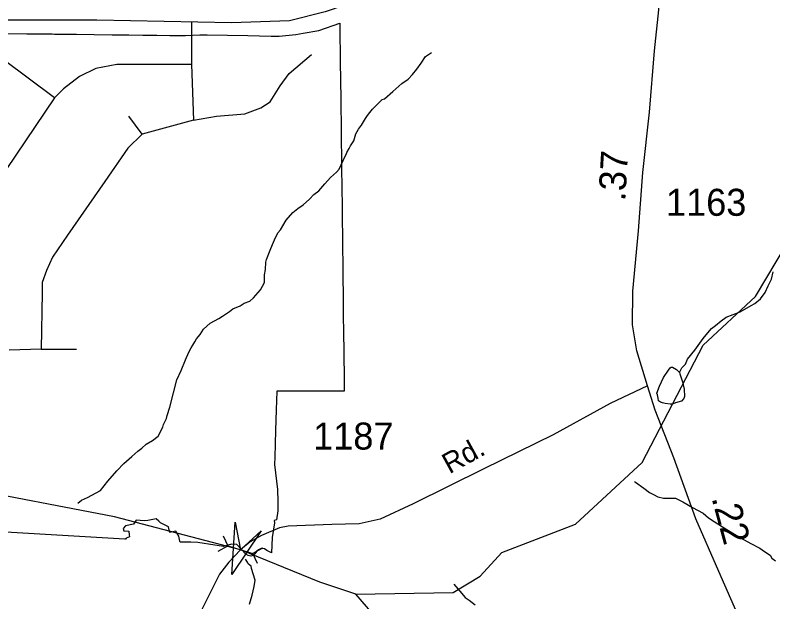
# Model space of a CAD drawing. Extents: x 2001466 to 2224147, y 644118 to 847247.
# Drawn here: x 2030071 to 2033577, y 714728 to 717442 of the extents above; entities that cross this region are included whole.
import ezdxf

# ---------------------------------------------------------------- set-up
doc = ezdxf.new("R2010")
doc.units = 0
for name, color, linetype in [('Exist Boundary Political City Limit New Hole', 7, 'Continuous'), ('Exist Hydrographic Creek Single Shore', 7, 'Continuous'), ('Exist Hydrographic Misc Water Feature', 7, 'Continuous'), ('Exist Road Non-System Type 51', 7, 'Continuous'), ('Exist Road Secondary Mileage Hundredths English Label', 7, 'Continuous'), ('Exist Road Secondary Structure Pipe Attributed CELL', 7, 'Continuous'), ('Exist Road Secondary Structure Pipe CELL', 7, 'Continuous'), ('Exist Road Secondary Type 51 Attributed', 7, 'Continuous'), ('Exist Road Secondary Type 51 Label', 7, 'Continuous'), ('Exist Road Secondary Type 51 Number Label', 7, 'Continuous'), ('Map Preparation Boundary City Limit Buffer Line', 7, 'Continuous')]:
    doc.layers.add(name, color=color, linetype=linetype)

msp = doc.modelspace()

# ---------------------------------------------------------------- linework, layer by layer
at = {"layer": 'Exist Boundary Political City Limit New Hole'}
for points in [[(2031573, 717385.9), (2031575, 717225.5), (2031577, 717054.8), (2031578.9, 716900.1), (2031580.8, 716747), (2031581, 716735), (2031583.1, 716555.6), (2031584, 716491.3), (2031584.8, 716426), (2031585.6, 716360.8), (2031586.4, 716296.4), (2031587.4, 716212.8), (2031588, 716162.7), (2031589.2, 716061.8), (2031590.5, 715966.7), (2031591.4, 715894.4), (2031593.2, 715745.1), (2031593.8, 715702.4), (2031513.6, 715702.6), (2031462.9, 715702.5), (2031355.6, 715702.2), (2031281.6, 715702.1), (2031278.5, 715616.9), (2031275.6, 715521.3), (2031271.6, 715398.3), (2031270.5, 715362.9), (2031285, 715247.9), (2031285.4, 715191.2), (2031285.8, 715149.9), (2031279.5, 715107.8), (2031269.5, 715104.8), (2031270.2, 715094.1), (2031259.5, 715026.4), (2031257.1, 714955.6), (2031235.9, 714966.6), (2031224.2, 714974.3), (2031216.2, 714974.5), (2031208.9, 714974.6), (2031196.1, 714969), (2031187.2, 714961.1), (2031179.1, 714950.2), (2031178.4, 714949.3), (2031172.2, 714943.2), (2031160.8, 714940.4), (2031149.5, 714943.1), (2031137.5, 714949.4), (2031096.1, 714993.1), (2031071.5, 714995.6), (2031034.9, 714984.2), (2030994.5, 714990.1), (2030916.5, 715003.6), (2030884.2, 715003.8), (2030833.9, 715004.1), (2030832.5, 715009.8), (2030827.5, 715031.6), (2030814.6, 715055.9), (2030791.9, 715050.1), (2030786.6, 715048.8), (2030783.8, 715060.1), (2030780, 715074.6), (2030742.8, 715093.8), (2030734.9, 715101.2), (2030723.5, 715111.9), (2030684.1, 715105.3), (2030668.2, 715102.7), (2030631.1, 715106.6), (2030619, 715087), (2030581.9, 715079.3), (2030569.9, 715067.4), (2030573.5, 715057.2), (2030596.9, 715055.5), (2030598.5, 715038.1), (2030599.4, 715029.1), (2030584.1, 715022.8), (2030580.5, 715018.1), (2030577.6, 715018.2), (2030000, 715052.4)], [(2030519.6, 717351.6), (2030596.6, 717350.8), (2030661.6, 717350), (2030679.4, 717349.8), (2030726.6, 717349.2), (2030786.6, 717348.6), (2030859.6, 717347.8), (2030924.6, 717351.7), (2030959.2, 717351), (2031147.4, 717347.2), (2031255.4, 717345.1), (2031292.6, 717344.3), (2031370.1, 717352.1), (2031402.8, 717358.1), (2031476.1, 717371.6), (2031572.9, 717404.8), (2031573, 717385.9)], [(2030011.6, 717357.7), (2030125.4, 717356.3), (2030241.5, 717354.9), (2030252.6, 717354.8), (2030353.8, 717353.6), (2030436.9, 717352.6), (2030519.6, 717351.6)]]:
    msp.add_lwpolyline(points, dxfattribs=at)
at = {"layer": 'Exist Hydrographic Creek Single Shore'}
for points in [[(2031647.8, 714764), (2032097.9, 714771.2), (2032222.8, 714847.3), (2032322.9, 714956.9), (2032663.9, 715087.8), (2032971.9, 715373.5), (2033254.8, 715915.6), (2033497, 716140.4), (2033788, 716629.9), (2034088, 716906), (2034278.9, 716997.2), (2035087, 717213.6), (2035220.9, 717197.9), (2035320.9, 717140), (2035413, 717049.6), (2036079, 716931), (2036486.9, 716834), (2036671, 716856.5), (2036770.9, 716900.5), (2036954, 717074), (2037182.4, 717177.1)], [(2031647.8, 714764), (2031480.9, 714819.9), (2031112.6, 714969.7), (2030530.9, 715121.4), (2029805.9, 715260.8), (2029313.9, 715444.8)]]:
    msp.add_lwpolyline(points, dxfattribs=at)
at = {"layer": 'Exist Hydrographic Misc Water Feature'}
for points in [[(2030360.9, 715184.8), (2030376.9, 715198.8), (2030405, 715210.9), (2030464.9, 715242.8), (2030498.7, 715286.8), (2030540.8, 715334.9), (2030572.8, 715368.9), (2030610.9, 715400.9), (2030638.8, 715425), (2030656.6, 715439), (2030676.7, 715457), (2030706.7, 715475), (2030732.7, 715495), (2030754.6, 715537), (2030756.7, 715549), (2030770.6, 715577), (2030774.5, 715591), (2030786.6, 715629), (2030802.6, 715695), (2030818.6, 715755), (2030838.5, 715799), (2030858.4, 715847), (2030874.4, 715883), (2030884.4, 715903), (2030892.4, 715915.1), (2030902.5, 715931), (2030910.5, 715945), (2030926.5, 715965), (2030942.3, 715989), (2030972.4, 716017), (2031012.4, 716039.1), (2031030.4, 716049.1), (2031062.4, 716071.1), (2031078.4, 716083.1), (2031112.2, 716097.1), (2031130.3, 716109.1), (2031156.1, 716119.1), (2031174.2, 716135.2), (2031206.2, 716171.2), (2031224.2, 716205.1), (2031224.2, 716241.1), (2031228.3, 716265.2), (2031230.1, 716299.2), (2031234, 716311.2), (2031250, 716355.1), (2031262.1, 716381.2), (2031270.1, 716403.2), (2031286.1, 716435.2), (2031298, 716449.2), (2031324.1, 716493.1), (2031356.1, 716529.2), (2031378, 716547.2), (2031404, 716565.2), (2031431.9, 716591.2), (2031452, 716613.2), (2031476, 716629.2), (2031503.9, 716661.2), (2031529.9, 716691.3), (2031557.8, 716715.3), (2031569.9, 716729.3), (2031587.8, 716769.3), (2031595.8, 716787.3), (2031601.9, 716797.3), (2031605.8, 716807.3), (2031615.9, 716825.3), (2031621.8, 716837.3), (2031637.8, 716861.4), (2031647.6, 716893.3), (2031659.7, 716915.3), (2031673.7, 716933.3), (2031691.7, 716963.3), (2031701.8, 716977.3), (2031711.8, 716991.3), (2031723.7, 717007.4), (2031735.8, 717019.4), (2031769.6, 717051.3), (2031779.7, 717055.3), (2031817.6, 717089.4), (2031859.7, 717125.4), (2031889.6, 717145.4), (2031909.7, 717167.4), (2031929.6, 717191.4), (2031949.7, 717219.4), (2031969.6, 717251.4), (2031979.4, 717257.5), (2031997.5, 717269.5)], [(2033144.1, 715788.4), (2033156.2, 715810.4), (2033172.2, 715828.4), (2033182.2, 715850.4), (2033216.1, 715892.4), (2033254, 715946.4), (2033276.2, 715972.4), (2033292.2, 715992.5), (2033311.8, 716006.4), (2033337.9, 716028.4), (2033360, 716044.4), (2033425.8, 716070.5), (2033475.9, 716098.5), (2033493.9, 716108.5), (2033520, 716130.5), (2033541.9, 716158.5), (2033555.8, 716190.5), (2033569.8, 716220.6), (2033577.8, 716254.6)], [(2033108.2, 715642.4), (2033102.3, 715642.4), (2033078.3, 715646.3), (2033066.4, 715648.3), (2033056.3, 715652.3), (2033048.1, 715658.3), (2033046.1, 715670.3), (2033042.2, 715686.3), (2033040.1, 715694.3), (2033052.2, 715726.3), (2033070.1, 715766.3), (2033094.3, 715800.3), (2033102.3, 715810.3), (2033106.2, 715814.3), (2033112.1, 715814.3), (2033130.2, 715802.3), (2033144.1, 715788.4)], [(2033144.1, 715788.4), (2033146.2, 715782.4), (2033158.3, 715746.4), (2033166.3, 715712.4), (2033168.1, 715678.4), (2033164.2, 715668.4), (2033154.2, 715656.4), (2033126.3, 715648.4), (2033116.2, 715644.4), (2033108.2, 715642.4)], [(2032936.4, 715284.3), (2032940.5, 715282.3), (2032980.5, 715254.3), (2033006.3, 715234.3), (2033024.4, 715224.4), (2033044.4, 715214.4), (2033070.5, 715208.4), (2033098.4, 715208.4), (2033126.5, 715208.4), (2033160.5, 715190.4), (2033204.6, 715164.5), (2033254.6, 715138.5), (2033278.6, 715116.5), (2033304.5, 715100.5), (2033344.4, 715074.6), (2033426.5, 715024.6), (2033474.4, 714998.7), (2033516.5, 714976.7), (2033538.6, 714960.7), (2033564.5, 714944.7), (2033572.5, 714930.7), (2033588.5, 714918.8)], [(2031155.1, 714717.3), (2031167, 714759.3), (2031176.8, 714799.4), (2031180.9, 714829.4), (2031164.9, 714883.3), (2031162.9, 714893.3), (2031151, 714903.3), (2031146.9, 714909.3), (2031143, 714917.3), (2031136.8, 714925.3)], [(2032100.8, 714809.9), (2032128.9, 714777.9), (2032152.9, 714747.9), (2032170.9, 714735.9), (2032198.8, 714714)], [(2031316.7, 709996.8), (2031408.7, 710204.9), (2031724.7, 710480.6), (2031757.7, 710729.3), (2031841.8, 710839.2), (2032407.8, 711414.9), (2032540.8, 711730.5), (2032548.8, 711838.6), (2032656.9, 712089), (2032806.8, 712256.6), (2032873.8, 712422.6), (2032873.8, 712740.8), (2032772.8, 713054.6), (2032564.8, 713272), (2032522.8, 713414), (2032464.8, 713523.5), (2032281.9, 713697.8), (2032122.9, 714147.3), (2032022.9, 714329.8), (2031647.8, 714764)]]:
    msp.add_lwpolyline(points, dxfattribs=at)
at = {"layer": 'Exist Road Non-System Type 51'}
for points in [[(2030886.4, 717410), (2030886.4, 717213.5)], [(2030895.7, 716956.8), (2031003, 716975.5), (2031133.5, 716984.8), (2031208.1, 717012.8), (2031250.1, 717040.8), (2031296.7, 717115.5), (2031338.7, 717171.5), (2031441.3, 717260.1)], [(2030252.3, 717059.5), (2030014.5, 717236.8)], [(2030886.4, 717213.5), (2030541.4, 717213.5), (2030443.4, 717194.8), (2030368.8, 717157.5), (2030294.2, 717101.5), (2030252.3, 717059.5)], [(2030886.4, 717213.5), (2030895.7, 716956.8)], [(2030252.3, 717059.5), (2030028.5, 716728.2), (2029958.5, 716653.6), (2029902.6, 716602.2)], [(2030657.9, 716891.5), (2030597.3, 716975.5)], [(2030895.7, 716956.8), (2030657.9, 716891.5)], [(2030657.9, 716891.5), (2030592.6, 716826.2), (2030485.4, 716672.2), (2030312.9, 716424.9), (2030242.9, 716322.3), (2030215, 716261.6), (2030196.3, 716205.6), (2030196.3, 716159)], [(2030196.3, 716159), (2030191.7, 715897.7)], [(2030191.7, 715897.7), (2030042.4, 715893)], [(2030191.7, 715897.7), (2030354.8, 715897.7)]]:
    msp.add_lwpolyline(points, dxfattribs=at)
at = {"layer": 'Exist Road Secondary Structure Pipe Attributed CELL'}
msp.add_lwpolyline([(2031208.7, 715057.1), (2031073.6, 714854.2), (2031089.1, 715097.5), (2031112.6, 714969.7)], close=True, dxfattribs=at)
at = {"layer": 'Exist Road Secondary Structure Pipe CELL'}
for p, q in [((2031032.7, 715033.6), (2031054.9, 714987.9)), ((2031010.5, 714963.3), (2031054.9, 714987.9)), ((2031054.9, 714987.9), (2031170.2, 714951.4)), ((2031214.6, 714976.1), (2031170.2, 714951.4)), ((2031192.4, 714905.8), (2031170.2, 714951.4))]:
    msp.add_line(p, q, dxfattribs=at)
at = {"layer": 'Exist Road Secondary Type 51 Attributed'}
for points in [[(2033041.9, 717616.1), (2032858.4, 717573.8), (2032761.1, 717565.8), (2032641.4, 717591.4), (2032507.4, 717623.3), (2032344.7, 717652.1), (2032166, 717677.6), (2032060.7, 717677.6), (2031974.5, 717664.8), (2031830.9, 717601), (2031677.8, 717518), (2031505.5, 717457.3), (2031339.5, 717415.8), (2031071.5, 717406.2), (2030448.5, 717419), (2029724.1, 717419), (2029574.2, 717444.5), (2029427.4, 717502), (2029207.2, 717680.8), (2028967.9, 717866), (2028462.6, 718245.8), (2028319, 718362)], [(2032996, 715727.4), (2032947, 715889.5), (2032927.8, 716009.2), (2032928.2, 716164.9), (2032954.5, 716444.3), (2032974.9, 716714.1), (2033006, 716993.5), (2033028.7, 717276.9), (2033049.5, 717466.9), (2033049.9, 717560.3), (2033041.9, 717616.1)], [(2032996, 715727.4), (2032823.3, 715645.2), (2032560.1, 715500.7), (2032239.8, 715344.2), (2031912.7, 715181.4), (2031759.5, 715111.1), (2031662.2, 715088.8), (2031535.4, 715085.6), (2031334.4, 715078.4), (2031293.2, 715070.7), (2031210.5, 715035.2), (2031158.8, 715005.2), (2031112.6, 714969.7)], [(2033410, 714678.5), (2033326.7, 714869.2), (2033221, 715111.9), (2033118.9, 715394.5), (2033031.5, 715615.6), (2032996, 715727.4)], [(2031112.6, 714969.7), (2031058.8, 714911.8), (2031016.6, 714855.9), (2030921.1, 714664.9), (2030772.7, 714318.4), (2030708.1, 714094.9), (2030650.7, 713844.2), (2030544.6, 713333.3), (2030528.6, 713192.8), (2030538.2, 713125.8), (2030584.5, 713065.1), (2030811.8, 712715.5), (2031073.5, 712349.9), (2031192.3, 712150.3), (2031213.1, 712024.2), (2031192.3, 711890), (2031081.5, 711642.6), (2030974.6, 711350.4), (2030803.1, 710802.8), (2030689, 710379.7), (2030596.4, 709828.3), (2030557.5, 709509.5)]]:
    msp.add_lwpolyline(points, dxfattribs=at)
at = {"layer": 'Map Preparation Boundary City Limit Buffer Line'}
for points in [[(2031573, 717385.9), (2031575, 717225.5), (2031577, 717054.8), (2031578.9, 716900.1), (2031580.8, 716747), (2031581, 716735), (2031583.1, 716555.6), (2031584, 716491.3), (2031584.8, 716426), (2031585.6, 716360.8), (2031586.4, 716296.4), (2031587.4, 716212.8), (2031588, 716162.7), (2031589.2, 716061.8), (2031590.5, 715966.7), (2031591.4, 715894.4), (2031593.2, 715745.1), (2031593.8, 715702.4), (2031513.6, 715702.6), (2031462.9, 715702.5), (2031355.6, 715702.2), (2031281.6, 715702.1), (2031278.5, 715616.9), (2031275.6, 715521.3), (2031271.6, 715398.3), (2031270.5, 715362.9), (2031285, 715247.9), (2031285.4, 715191.2), (2031285.8, 715149.9), (2031279.5, 715107.8), (2031269.5, 715104.8), (2031270.2, 715094.1), (2031259.5, 715026.4), (2031257.1, 714955.6), (2031235.9, 714966.6), (2031224.2, 714974.3), (2031216.2, 714974.5), (2031208.9, 714974.6), (2031196.1, 714969), (2031187.2, 714961.1), (2031179.1, 714950.2), (2031178.4, 714949.3), (2031172.2, 714943.2), (2031160.8, 714940.4), (2031149.5, 714943.1), (2031137.5, 714949.4), (2031096.1, 714993.1), (2031071.5, 714995.6), (2031034.9, 714984.2), (2030994.5, 714990.1), (2030916.5, 715003.6), (2030884.2, 715003.8), (2030833.9, 715004.1), (2030832.5, 715009.8), (2030827.5, 715031.6), (2030814.6, 715055.9), (2030791.9, 715050.1), (2030786.6, 715048.8), (2030783.8, 715060.1), (2030780, 715074.6), (2030742.8, 715093.8), (2030734.9, 715101.2), (2030723.5, 715111.9), (2030684.1, 715105.3), (2030668.2, 715102.7), (2030631.1, 715106.6), (2030619, 715087), (2030581.9, 715079.3), (2030569.9, 715067.4), (2030573.5, 715057.2), (2030596.9, 715055.5), (2030598.5, 715038.1), (2030599.4, 715029.1), (2030584.1, 715022.8), (2030580.5, 715018.1), (2030577.6, 715018.2), (2030000, 715052.4)], [(2030519.6, 717351.6), (2030596.6, 717350.8), (2030661.6, 717350), (2030679.4, 717349.8), (2030726.6, 717349.2), (2030786.6, 717348.6), (2030859.6, 717347.8), (2030924.6, 717351.7), (2030959.2, 717351), (2031147.4, 717347.2), (2031255.4, 717345.1), (2031292.6, 717344.3), (2031370.1, 717352.1), (2031402.8, 717358.1), (2031476.1, 717371.6), (2031572.9, 717404.8), (2031573, 717385.9)], [(2030011.6, 717357.7), (2030125.4, 717356.3), (2030241.5, 717354.9), (2030252.6, 717354.8), (2030353.8, 717353.6), (2030436.9, 717352.6), (2030519.6, 717351.6)]]:
    msp.add_lwpolyline(points, dxfattribs=at)

# ---------------------------------------------------------------- texts
at = {"layer": 'Exist Road Secondary Mileage Hundredths English Label'}
for s, rotation, p in [('.37', 86.6254, (2032893.6, 716579.6)), ('.22', 285.2004, (2033292.3, 715209))]:
    msp.add_text(s, height=125, rotation=rotation, dxfattribs=at).set_placement(p)
at = {"layer": 'Exist Road Secondary Type 51 Label'}
msp.add_text('Rd.', height=95, rotation=28.8235, dxfattribs=at).set_placement((2032080.1, 715318))
at = {"layer": 'Exist Road Secondary Type 51 Number Label'}
for s, p in [('1163', (2033082.3, 716513.9)), ('1187', (2031449.5, 715432.7))]:
    msp.add_text(s, height=125, dxfattribs=at).set_placement(p)

doc.saveas('drawing.dxf')
